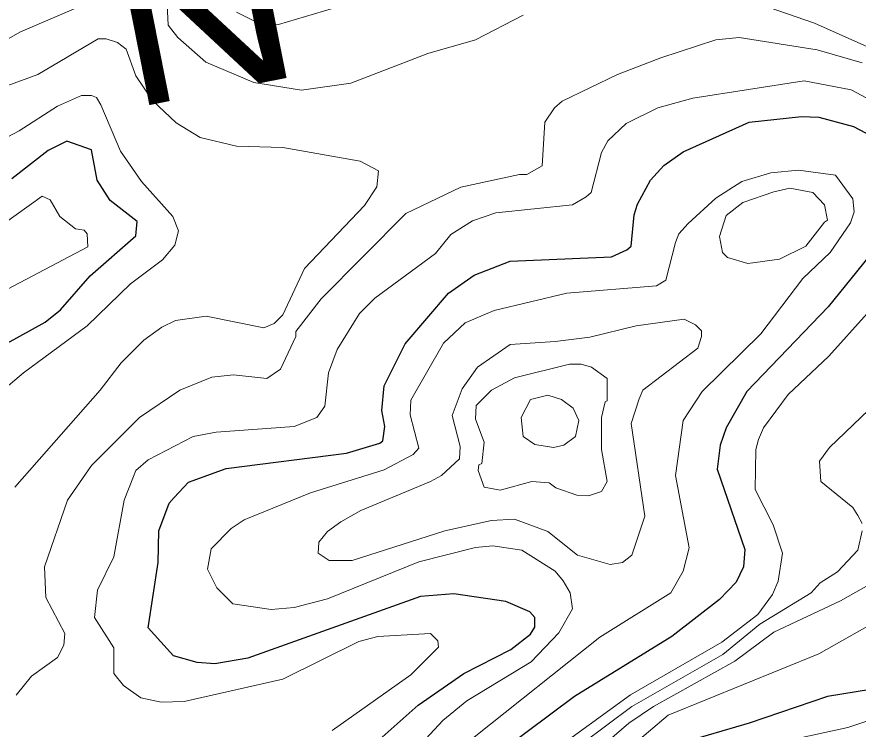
# Model space of a CAD drawing. Extents: x 423 to 448.8, y 7456.3 to 7484.
# Drawn here: x 430.873 to 431.771, y 7468.994 to 7469.755 of the extents above; entities that cross this region are included whole.
import ezdxf
from ezdxf.enums import TextEntityAlignment as Align

# ---------------------------------------------------------------- set-up
doc = ezdxf.new("R2010")
doc.units = 0
doc.header["$LTSCALE"] = 0.032
doc.layers.add('1', color=7, linetype='Continuous', lineweight=25)
doc.layers.add('2', color=7, linetype='Continuous', lineweight=13)
doc.layers.add('61', color=7, linetype='Continuous')

msp = doc.modelspace()

# ---------------------------------------------------------------- linework, layer by layer
at = {"layer": '1'}
for points in [[(431.3615, 7469.4788), (431.3998, 7469.4936), (431.5081, 7469.4982), (431.5243, 7469.5059), (431.529, 7469.5098), (431.5321, 7469.5431), (431.5359, 7469.5546), (431.5498, 7469.5802), (431.5638, 7469.5957), (431.5847, 7469.6103), (431.6551, 7469.6421), (431.7108, 7469.6482), (431.7293, 7469.6475), (431.7664, 7469.6374), (431.7927, 7469.6235)], [(430.781, 7469.3613), (430.9033, 7469.4286), (430.9195, 7469.4417), (430.9512, 7469.4781), (430.9999, 7469.5206), (431.0015, 7469.5361), (430.9728, 7469.5585), (430.9589, 7469.5802), (430.9528, 7469.6127), (430.9265, 7469.6219), (430.9064, 7469.6119), (430.8676, 7469.5817)], [(431.8012, 7469.5214), (431.7393, 7469.4448), (431.6527, 7469.3543), (431.6303, 7469.3157), (431.6241, 7469.2971), (431.621, 7469.2715), (431.6504, 7469.1857), (431.6489, 7469.1672), (431.6411, 7469.1509), (431.6233, 7469.1323), (431.5723, 7469.0929), (431.4686, 7469.0287), (431.3928, 7468.9722)], [(431.0247, 7469.2058), (431.0355, 7469.2352), (431.0409, 7469.2414), (431.0564, 7469.2576), (431.0966, 7469.2723), (431.225, 7469.2886), (431.2606, 7469.2994), (431.2637, 7469.3017), (431.266, 7469.3172), (431.2629, 7469.3342), (431.2652, 7469.3605), (431.2876, 7469.4054), (431.334, 7469.4595), (431.3615, 7469.4788)], [(430.8213, 7468.7356), (430.9218, 7468.8075), (430.9698, 7468.8346), (431.0239, 7468.8585), (431.0788, 7468.8771), (431.201, 7468.9343), (431.2312, 7468.9567), (431.3016, 7469.0194), (431.3503, 7469.0534), (431.4006, 7469.079), (431.4214, 7469.0952), (431.4261, 7469.1029), (431.4261, 7469.113), (431.4207, 7469.1192), (431.3952, 7469.13), (431.3395, 7469.1385), (431.3039, 7469.1354), (431.1198, 7469.0697), (431.0843, 7469.0635), (431.0657, 7469.065), (431.0401, 7469.072), (431.0131, 7469.1021), (431.0239, 7469.1718), (431.0247, 7469.2058)], [(431.8283, 7469.0434), (431.7386, 7469.0287), (431.6551, 7469.0001), (431.5676, 7468.9745)]]:
    msp.add_lwpolyline(points, dxfattribs=at)
at = {"layer": '2'}
for points in [[(431.7835, 7469.9328), (431.7587, 7469.888), (431.7309, 7469.8687), (431.6736, 7469.8385), (431.6396, 7469.8099), (431.6365, 7469.7913), (431.655, 7469.7736), (431.6659, 7469.7681), (431.7247, 7469.748), (431.7974, 7469.7155)], [(430.9775, 7469.782), (430.877, 7469.7387), (430.8483, 7469.7225)], [(431.4137, 7469.7565), (431.3627, 7469.7302), (431.3117, 7469.7155), (431.2297, 7469.6838), (431.1771, 7469.6761), (431.126, 7469.6846), (431.0749, 7469.7062), (431.0448, 7469.7325), (431.0347, 7469.7457), (431.0332, 7469.7751)], [(431.2389, 7469.772), (431.1523, 7469.7465), (431.1276, 7469.7495), (431.1075, 7469.7596)], [(431.1476, 7469.427), (431.1569, 7469.4363), (431.1801, 7469.4858), (431.2443, 7469.5531), (431.2575, 7469.5732), (431.2591, 7469.5902), (431.2397, 7469.6003), (431.157, 7469.615), (431.1075, 7469.6165), (431.0688, 7469.6258), (431.0432, 7469.6413), (431.0177, 7469.6653), (430.9999, 7469.6916), (430.9898, 7469.7202), (430.9806, 7469.7271), (430.9682, 7469.731), (430.9597, 7469.731), (430.8955, 7469.6931), (430.8337, 7469.6707)], [(431.7757, 7469.7055), (431.7278, 7469.7194), (431.6442, 7469.7326), (431.6195, 7469.7302), (431.5607, 7469.7109), (431.5143, 7469.6931), (431.4555, 7469.6645), (431.447, 7469.6575), (431.4369, 7469.6421), (431.4339, 7469.5956), (431.4176, 7469.5863), (431.4099, 7469.5863), (431.3472, 7469.5725), (431.2885, 7469.5446), (431.1979, 7469.4533), (431.1708, 7469.4185), (431.1708, 7469.4131), (431.1546, 7469.3783), (431.1399, 7469.3683), (431.1044, 7469.3721), (431.0812, 7469.3698), (431.0471, 7469.3559), (431.0038, 7469.3265), (430.9527, 7469.2754), (430.9272, 7469.2383), (430.9025, 7469.1672), (430.904, 7469.1346), (430.9241, 7469.096), (430.9233, 7469.0836), (430.9164, 7469.0705), (430.8886, 7469.0504), (430.8723, 7469.0302)], [(431.7912, 7469.6622), (431.7641, 7469.6768), (431.7139, 7469.6861), (431.5947, 7469.6676), (431.5576, 7469.6575), (431.5236, 7469.6405), (431.5042, 7469.622), (431.4972, 7469.6096), (431.4864, 7469.567), (431.481, 7469.5624), (431.4663, 7469.5539), (431.3844, 7469.5454), (431.3596, 7469.5368), (431.3364, 7469.5222), (431.3201, 7469.502), (431.2552, 7469.4541), (431.2389, 7469.4378), (431.2149, 7469.3992), (431.2057, 7469.3745), (431.2018, 7469.3389), (431.1933, 7469.3265), (431.1693, 7469.3172), (431.0858, 7469.311), (431.0611, 7469.3064), (431.0131, 7469.2816), (430.9999, 7469.27), (430.9976, 7469.2638), (430.9875, 7469.2383), (430.9767, 7469.178), (430.959, 7469.1424), (430.9559, 7469.113), (430.9767, 7469.0805), (430.9767, 7469.0534), (430.9868, 7469.0403), (431.0054, 7469.0271), (431.027, 7469.0225), (431.0518, 7469.0233), (431.157, 7469.0472), (431.2382, 7469.0875), (431.2583, 7469.0929), (431.3147, 7469.096), (431.3225, 7469.0882), (431.3232, 7469.0813), (431.2938, 7469.0519), (431.2096, 7468.9923)], [(430.8197, 7469.3234), (430.8801, 7469.3744), (430.9481, 7469.4247), (430.9945, 7469.4696), (431.0286, 7469.4951), (431.0417, 7469.5106), (431.0455, 7469.5261), (431.0394, 7469.5415), (431.0061, 7469.5786), (430.9837, 7469.6111), (430.9628, 7469.6606), (430.9582, 7469.6683), (430.9527, 7469.6707), (430.9419, 7469.6707), (430.9164, 7469.6591), (430.8754, 7469.6327), (430.8105, 7469.5987)], [(431.2784, 7468.9498), (431.3279, 7469.0031), (431.3534, 7469.024), (431.4222, 7469.0658), (431.4516, 7469.0968), (431.4663, 7469.1223), (431.464, 7469.1393), (431.4563, 7469.1524), (431.4478, 7469.1625), (431.4122, 7469.1849), (431.3813, 7469.1896), (431.3627, 7469.188), (431.3024, 7469.1725), (431.2049, 7469.1331), (431.1693, 7469.1238), (431.1446, 7469.1215), (431.1036, 7469.1277), (431.0865, 7469.1447), (431.0765, 7469.1648), (431.0804, 7469.1865), (431.102, 7469.2081), (431.1159, 7469.2174), (431.1864, 7469.2461), (431.2652, 7469.2708), (431.2961, 7469.287), (431.3024, 7469.294), (431.2931, 7469.3296), (431.2938, 7469.3451), (431.3286, 7469.4061), (431.3518, 7469.4278), (431.3828, 7469.441), (431.4602, 7469.4595), (431.5561, 7469.4673), (431.5661, 7469.4735), (431.5762, 7469.5137), (431.58, 7469.523), (431.59, 7469.5337), (431.6194, 7469.5608), (431.6473, 7469.5786), (431.6783, 7469.5879), (431.7077, 7469.591), (431.7471, 7469.5856), (431.7657, 7469.5601), (431.7672, 7469.5462), (431.7633, 7469.5345), (431.7417, 7469.5028), (431.7123, 7469.475), (431.6674, 7469.4162), (431.6048, 7469.3543), (431.5847, 7469.3234), (431.5762, 7469.2646), (431.5908, 7469.1873), (431.5847, 7469.1625), (431.5715, 7469.1393), (431.4957, 7469.0921), (431.3612, 7468.9854)], [(430.9001, 7469.5631), (430.7748, 7469.4735)], [(430.8429, 7469.4533), (430.9489, 7469.509), (430.9481, 7469.523), (430.945, 7469.5268), (430.9357, 7469.5283), (430.9187, 7469.5415), (430.9087, 7469.5593), (430.9001, 7469.5631)], [(430.8707, 7469.2522), (430.962, 7469.3558), (430.9844, 7469.3852), (431.0085, 7469.4092), (431.0278, 7469.4232), (431.0424, 7469.4301), (431.075, 7469.4348), (431.1369, 7469.4224), (431.1476, 7469.427)], [(431.3959, 7468.9343), (431.5282, 7469.0303), (431.6257, 7469.0867), (431.6644, 7469.1161), (431.6798, 7469.1377), (431.686, 7469.1517), (431.6906, 7469.1818), (431.6806, 7469.212), (431.6613, 7469.2499), (431.662, 7469.2925), (431.6651, 7469.3033), (431.6705, 7469.3157), (431.6968, 7469.3513), (431.7402, 7469.3922), (431.7811, 7469.4379)], [(431.7757, 7469.2136), (431.771, 7469.2221), (431.7657, 7469.2306), (431.7316, 7469.2584), (431.7301, 7469.28), (431.7409, 7469.2948), (431.7827, 7469.335)], [(431.4018, 7468.9275), (431.4443, 7468.9622), (431.4765, 7468.9781), (431.5298, 7469.0179), (431.6269, 7469.0735), (431.6666, 7469.1061), (431.7211, 7469.1394), (431.7309, 7469.1501), (431.7494, 7469.1617), (431.771, 7469.1849), (431.7757, 7469.2058)], [(431.8098, 7469.1633), (431.7525, 7469.1308), (431.6814, 7469.0975), (431.6396, 7469.0666), (431.553, 7469.0179), (431.5267, 7469.0001), (431.4772, 7468.9575)], [(431.7866, 7469.1068), (431.7293, 7469.0743), (431.5684, 7469.0086), (431.5267, 7468.973)], [(431.8376, 7469.0217), (431.7603, 7468.9955), (431.6179, 7468.9645)]]:
    msp.add_lwpolyline(points, dxfattribs=at)
for points in [[(431.7355, 7469.5353), (431.7386, 7469.5376), (431.7355, 7469.5539), (431.7231, 7469.567), (431.6984, 7469.5717), (431.6814, 7469.5678), (431.6481, 7469.5562), (431.6303, 7469.5423), (431.6233, 7469.5199), (431.6264, 7469.5028), (431.6318, 7469.4974), (431.6535, 7469.4912), (431.6876, 7469.4959), (431.7154, 7469.5098)], [(431.5344, 7469.4247), (431.5855, 7469.4316), (431.5978, 7469.4255), (431.604, 7469.4193), (431.604, 7469.4131), (431.6001, 7469.4008), (431.5414, 7469.3559), (431.5375, 7469.3466), (431.529, 7469.3203), (431.5437, 7469.2213), (431.5298, 7469.1795), (431.5197, 7469.1718), (431.5066, 7469.1695), (431.4717, 7469.1795), (431.44, 7469.205), (431.4045, 7469.2182), (431.3797, 7469.2167), (431.3302, 7469.2058), (431.2312, 7469.1741), (431.2065, 7469.1741), (431.1948, 7469.1818), (431.1956, 7469.1935), (431.2049, 7469.205), (431.2188, 7469.2151), (431.2405, 7469.2275), (431.3147, 7469.2584), (431.3263, 7469.2646), (431.3457, 7469.2824), (431.3464, 7469.2956), (431.3379, 7469.3288), (431.3487, 7469.3574), (431.365, 7469.3806), (431.3998, 7469.4046), (431.4478, 7469.4077), (431.4849, 7469.4123)], [(431.4485, 7469.2514), (431.4415, 7469.2568), (431.423, 7469.2584), (431.389, 7469.2491), (431.372, 7469.2522), (431.3658, 7469.27), (431.3665, 7469.2762), (431.3696, 7469.2777), (431.3719, 7469.3002), (431.3627, 7469.325), (431.3635, 7469.3396), (431.3797, 7469.3559), (431.4045, 7469.369), (431.4633, 7469.3837), (431.4756, 7469.3837), (431.4865, 7469.3806), (431.5035, 7469.3682), (431.5035, 7469.3443), (431.5011, 7469.3435), (431.4973, 7469.3265), (431.4973, 7469.2925), (431.5035, 7469.2584), (431.4972, 7469.2476), (431.4834, 7469.2429), (431.471, 7469.2437)], [(431.4547, 7469.3458), (431.4671, 7469.3365), (431.4733, 7469.3234), (431.4694, 7469.3063), (431.4571, 7469.2971), (431.4462, 7469.2948), (431.4261, 7469.2978), (431.4137, 7469.3063), (431.4114, 7469.3265), (431.4215, 7469.3458), (431.44, 7469.3505)]]:
    msp.add_lwpolyline(points, close=True, dxfattribs=at)

# ---------------------------------------------------------------- texts
at = {"layer": '61', "width": 1.25}
msp.add_text('N', height=0.16, rotation=11.195, dxfattribs=at).set_placement((431.08767, 7469.67484), align=Align.CENTER)

doc.saveas('drawing.dxf')
